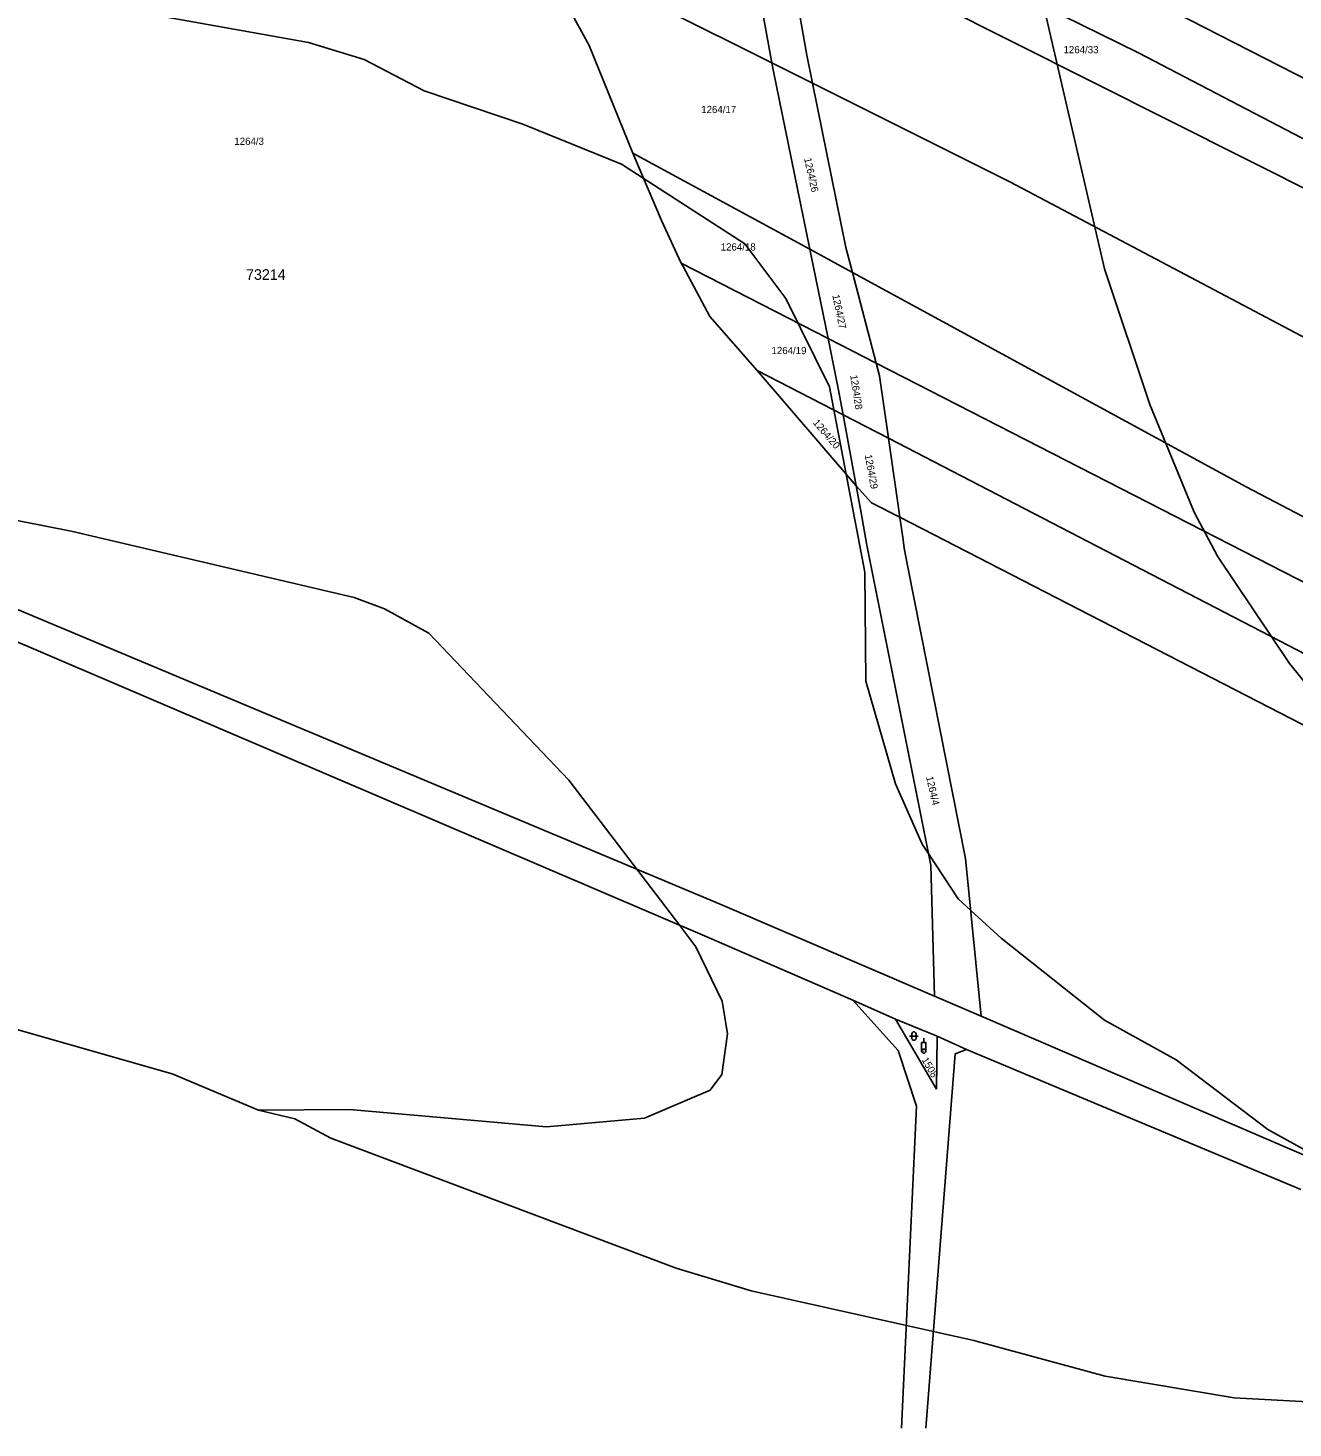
# Model space of a CAD drawing. Extents: x -779618 to -776429, y -1144546 to -1143350.
# Drawn here: x -777259.2 to -776962, y -1144546.2 to -1144217.4 of the extents above; entities that cross this region are included whole.
import ezdxf

# ---------------------------------------------------------------- set-up
doc = ezdxf.new("R2010")
doc.units = 0
for name, color, linetype in [('1', 7, 'Continuous'), ('11', 7, 'Continuous'), ('2', 7, 'Continuous'), ('3', 7, 'Continuous'), ('6', 7, 'Continuous')]:
    doc.layers.add(name, color=color, linetype=linetype)

msp = doc.modelspace()

# ---------------------------------------------------------------- linework, layer by layer
at = {"layer": '1'}
for p, q in [((-777084.46, -1144225.54), (-777090.74, -1144190.5)), ((-777081.32, -1144194.92), (-777076.18, -1144223.71)), ((-776853.05, -1144283.62), (-777027.97, -1144194.05)), ((-777127.4, -1144221.44), (-777138.89, -1144200.4)), ((-777042.1, -1144201.6), (-776998.24, -1144223.17)), ((-777109.73, -1144212.93), (-777084.46, -1144225.54)), ((-777046.01, -1144211.49), (-776932.68, -1144268.41)), ((-777127.4, -1144221.44), (-777117.11, -1144246.77)), ((-777084.46, -1144225.54), (-777074.84, -1144230.34)), ((-777084.16, -1144227.22), (-777084.46, -1144225.54)), ((-777076.18, -1144223.71), (-777074.84, -1144230.34)), ((-776928.61, -1144259.51), (-776998.24, -1144223.17)), ((-777075.53, -1144269.33), (-777084.16, -1144227.22)), ((-777074.84, -1144230.34), (-777028.31, -1144253.56)), ((-777074.84, -1144230.34), (-777067.02, -1144268.89)), ((-777117.11, -1144246.77), (-777075.53, -1144269.33)), ((-777117.11, -1144246.77), (-777110.37, -1144262.58)), ((-777028.31, -1144253.56), (-776954.15, -1144292.83)), ((-777105.72, -1144272.6), (-777110.37, -1144262.58)), ((-777067.02, -1144268.89), (-777065.48, -1144274.8)), ((-777075.53, -1144269.33), (-777065.48, -1144274.8)), ((-777075.3, -1144270.46), (-777075.53, -1144269.33)), ((-777071.22, -1144290.31), (-777075.3, -1144270.46)), ((-777105.72, -1144272.6), (-777105.3, -1144273.35)), ((-777105.72, -1144272.6), (-777071.22, -1144290.31)), ((-777098.98, -1144285.14), (-777105.3, -1144273.35)), ((-777065.48, -1144274.8), (-776972.98, -1144325.14)), ((-777065.48, -1144274.8), (-777059.93, -1144296.08)), ((-777098.98, -1144285.14), (-777087.89, -1144297.82)), ((-777059.93, -1144296.08), (-777071.22, -1144290.31)), ((-777068.81, -1144302.04), (-777071.22, -1144290.31)), ((-777087.89, -1144297.82), (-777064.64, -1144324.89)), ((-777087.89, -1144297.82), (-777067.68, -1144308.21)), ((-777059.93, -1144296.08), (-776899.5, -1144378.24)), ((-777059.93, -1144296.08), (-777059.15, -1144299.07)), ((-777059.15, -1144299.07), (-777057.04, -1144313.68)), ((-777067.68, -1144308.21), (-777068.81, -1144302.04)), ((-777067.68, -1144308.21), (-777057.04, -1144313.68)), ((-777064.64, -1144324.89), (-777067.68, -1144308.21)), ((-776907.06, -1144391.45), (-777057.04, -1144313.68)), ((-777057.04, -1144313.68), (-777054.36, -1144332.29)), ((-777061.01, -1144328.87), (-777064.64, -1144324.89)), ((-777064.64, -1144324.89), (-777063.48, -1144331.22)), ((-776972.98, -1144325.14), (-776890.54, -1144368.22)), ((-777063.48, -1144331.22), (-777062.09, -1144338.86)), ((-777061.01, -1144328.87), (-777054.36, -1144332.29)), ((-777054.36, -1144332.29), (-776913.77, -1144404.64)), ((-777054.36, -1144332.29), (-777053.6, -1144337.57)), ((-777053.6, -1144337.57), (-777053.31, -1144339.56)), ((-777047.04, -1144414), (-777062.09, -1144338.86)), ((-777053.31, -1144339.56), (-777052.44, -1144343.96)), ((-777052.44, -1144343.96), (-777038.89, -1144412.44)), ((-777289.72, -1144349.63), (-777099.18, -1144431.1)), ((-777096.57, -1144423.15), (-777273.04, -1144349.21)), ((-777038.89, -1144412.44), (-777035.23, -1144449.5)), ((-777046.18, -1144444.8), (-777047.04, -1144414)), ((-777046.18, -1144444.8), (-777096.57, -1144423.15)), ((-777099.18, -1144431.1), (-777065.41, -1144445.71)), ((-777065.41, -1144445.71), (-777055.38, -1144450.17)), ((-777054.76, -1144457.53), (-777065.41, -1144445.71)), ((-777035.23, -1144449.5), (-777046.18, -1144444.8)), ((-776956.61, -1144483.27), (-777035.23, -1144449.5)), ((-777055.38, -1144450.17), (-777045.55, -1144454.19)), ((-777045.72, -1144466.6), (-777055.38, -1144450.17)), ((-777045.55, -1144454.19), (-777045.72, -1144466.6)), ((-777045.55, -1144454.19), (-777038.68, -1144457.26)), ((-777050.43, -1144470.64), (-777054.76, -1144457.53)), ((-777041.33, -1144458.3), (-777048.26, -1144546.2)), ((-777041.33, -1144458.3), (-777038.68, -1144457.26)), ((-777038.68, -1144457.26), (-776960.15, -1144490.15)), ((-777053.93, -1144546.2), (-777050.43, -1144470.64))]:
    msp.add_line(p, q, dxfattribs=at)
at = {"layer": '11'}
for points in [[(-777106.25, -1143978.69), (-777100.19, -1143984.61), (-777089.74, -1143992.29), (-777085.15, -1143999.64), (-777078.29, -1144019.61), (-777070.38, -1144054.63), (-777064.39, -1144074.9), (-777053.6, -1144104.13), (-777023.35, -1144200.11), (-777006.25, -1144273.89), (-776995.59, -1144305.77), (-776985.2, -1144331.09), (-776979.71, -1144341.4), (-776962.8, -1144366.65), (-776938.27, -1144396.78)], [(-777240.69, -1144212.34), (-777193.34, -1144220.76), (-777180.23, -1144224.74), (-777166.12, -1144232.09), (-777142.96, -1144239.96), (-777119.73, -1144249.33), (-777090.8, -1144268.06), (-777081.18, -1144280.88), (-777070.91, -1144301.64), (-777062.6, -1144345.2), (-777062.38, -1144370.74), (-777055.35, -1144394.91), (-777049.12, -1144409.08), (-777047.55, -1144411.45), (-777040.62, -1144421.92), (-777037.69, -1144424.61), (-777030.57, -1144431.13), (-777006.27, -1144450.4), (-776989.41, -1144459.71), (-776967.88, -1144476.09), (-776948.86, -1144486.59)], [(-777500.75, -1144227.2), (-777493.78, -1144230.2), (-777485.21, -1144244.66), (-777484.46, -1144248.06), (-777482.78, -1144255.68), (-777480.17, -1144267.54), (-777477.56, -1144288.09), (-777480.85, -1144329.18), (-777482.92, -1144365.43), (-777482.48, -1144386.03), (-777479.27, -1144398.42), (-777473.64, -1144406.84), (-777470.22, -1144409.57), (-777458.81, -1144414.7), (-777430.63, -1144420.83), (-777374.65, -1144424.72), (-777339.74, -1144433.16), (-777317.62, -1144436.68), (-777225.38, -1144463.04), (-777205.11, -1144471.54)], [(-777205.11, -1144471.54), (-777183.71, -1144471.39), (-777137.39, -1144475.45), (-777114.34, -1144473.42), (-777098.96, -1144466.88), (-777096.21, -1144463.14), (-777094.82, -1144453.59), (-777096.07, -1144445.91), (-777102.26, -1144433.15), (-777106.07, -1144428.15), (-777116.14, -1144414.95), (-777132.12, -1144394), (-777165.08, -1144359.5), (-777175.5, -1144353.75), (-777182.58, -1144351.16), (-777249.09, -1144335.56), (-777288.86, -1144327.7), (-777294.79, -1144326.53), (-777295.56, -1144326.03)], [(-776952.64, -1144540.38), (-776975.77, -1144539.15), (-777006.07, -1144534), (-777036.95, -1144525.61), (-777046.47, -1144523.5), (-777052.81, -1144522.09), (-777089.32, -1144513.98), (-777106.89, -1144508.64), (-777188.1, -1144478.13), (-777196.54, -1144473.56), (-777205.11, -1144471.54)]]:
    msp.add_lwpolyline(points, dxfattribs=at)
msp.add_lwpolyline([(-777045.72, -1144466.6), (-777045.55, -1144454.19), (-777055.38, -1144450.17)], close=True, dxfattribs=at)
at = {"layer": '3'}
msp.add_lwpolyline([(-777051.56, -1144453.65), (-777051.46, -1144453.36), (-777051.21, -1144453.18), (-777050.9, -1144453.18), (-777050.65, -1144453.36), (-777050.55, -1144453.65), (-777050.55, -1144454.65), (-777050.65, -1144454.94), (-777050.9, -1144455.12), (-777051.21, -1144455.12), (-777051.46, -1144454.94), (-777051.56, -1144454.65)], close=True, dxfattribs=at)
msp.add_lwpolyline([(-777052.06, -1144454.15), (-777050.79, -1144454.15), (-777050.06, -1144454.15)], dxfattribs=at)
at = {"layer": '6'}
for p, q in [((-777048.73, -1144455.65), (-777048.73, -1144454.65)), ((-777048.78, -1144457.65), (-777048.68, -1144457.65))]:
    msp.add_line(p, q, dxfattribs=at)
for points in [[(-777048.23, -1144457.65), (-777048.33, -1144457.94), (-777048.58, -1144458.12), (-777048.89, -1144458.12), (-777049.14, -1144457.94), (-777049.24, -1144457.65), (-777049.14, -1144457.36), (-777048.89, -1144457.18), (-777048.58, -1144457.18), (-777048.33, -1144457.36), (-777048.23, -1144457.65), (-777048.23, -1144456.38), (-777048.23, -1144455.65), (-777048.73, -1144455.65), (-777049.23, -1144455.65), (-777049.23, -1144456.92), (-777049.23, -1144457.65)], [(-777048.78, -1144457.65), (-777048.73, -1144457.65), (-777048.68, -1144457.65)]]:
    msp.add_lwpolyline(points, dxfattribs=at)

# ---------------------------------------------------------------- texts
at = {"layer": '11'}
msp.add_text('73214', height=2.5, dxfattribs=at).set_placement((-777207.99, -1144276.51))
at = {"layer": '2'}
for s, p in [('1264/33', (-777015.88, -1144223.29)), ('1264/17', (-777101.03, -1144237.35)), ('1264/3', (-777210.75, -1144244.81)), ('1264/18', (-777096.44, -1144269.62)), ('1264/19', (-777084.51, -1144293.96))]:
    msp.add_text(s, height=1.7, dxfattribs=at).set_placement(p)
for s, rotation, p in [('1264/26', 282.6401, (-777076.87, -1144248.03)), ('1264/27', 281.7806, (-777070.24, -1144280.13)), ('1264/28', 278.8586, (-777066.02, -1144298.96)), ('1264/20', 310.2566, (-777074.87, -1144310.13)), ('1264/29', 280.3482, (-777062.61, -1144317.68)), ('1264/4', 282.812, (-777048.21, -1144393.3)), ('1508', 300.2872, (-777049.3, -1144459.72))]:
    msp.add_text(s, height=1.7, rotation=rotation, dxfattribs=at).set_placement(p)

doc.saveas('drawing.dxf')
